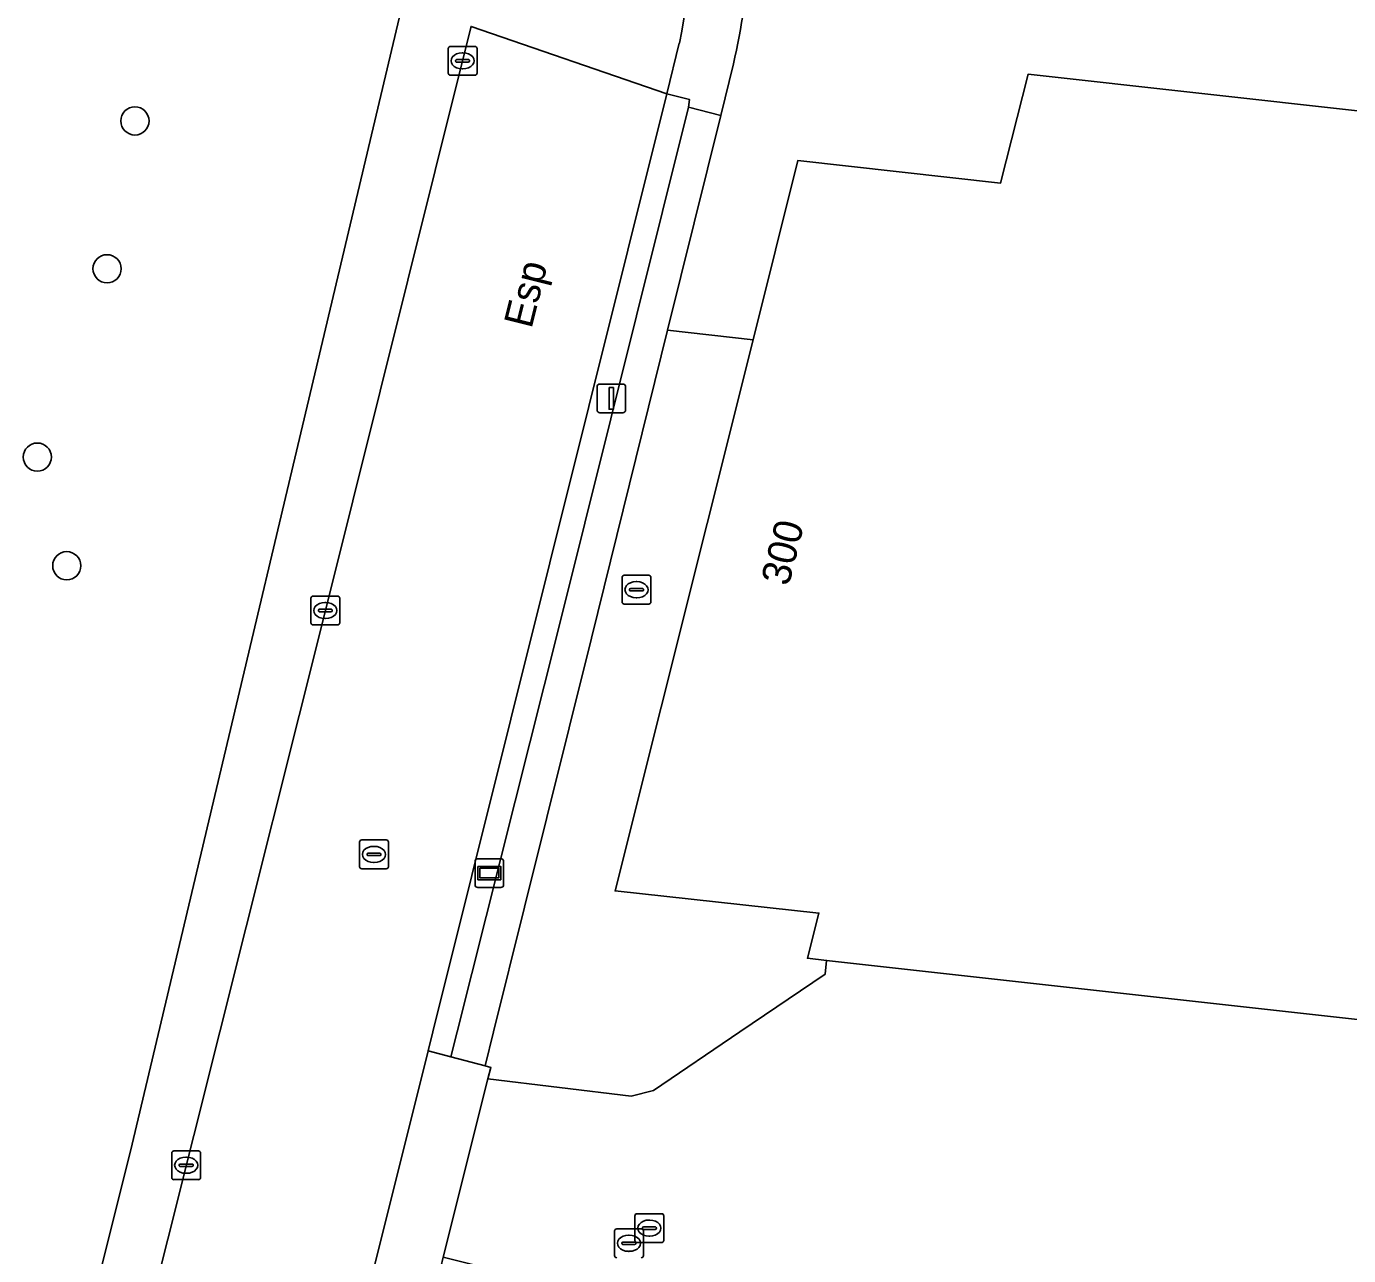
# Model space of a CAD drawing. Extents: x 161385 to 162589, y 388479 to 389756.
# Drawn here: x 162203.29 to 162249.17, y 388742.24 to 388784.89 of the extents above; entities that cross this region are included whole.
import ezdxf

# ---------------------------------------------------------------- set-up
doc = ezdxf.new("R2010")
doc.units = 0
for name, color, linetype in [('IMGEO_Berm_groen', 7, 'Continuous'), ('IMGEO_Boom', 7, 'Continuous'), ('IMGEO_Erf', 7, 'Continuous'), ('IMGEO_Groenvoorziening', 7, 'Continuous'), ('IMGEO_Kolk', 7, 'Continuous'), ('IMGEO_Lichtmast', 7, 'Continuous'), ('IMGEO_Loofbos', 7, 'Continuous'), ('IMGEO_Openbare_ruimte_label', 7, 'Continuous'), ('IMGEO_Pand', 7, 'Continuous'), ('IMGEO_Pand_nummerreeks', 7, 'Continuous'), ('IMGEO_Rijbaan_lokaal_gesloten', 7, 'Continuous'), ('IMGEO_Rioolput', 7, 'Continuous'), ('IMGEO_Voetpad_open', 7, 'Continuous'), ('IMGEO_Wegwijzer', 7, 'Continuous')]:
    doc.layers.add(name, color=color, linetype=linetype)

msp = doc.modelspace()

# ---------------------------------------------------------------- linework, layer by layer
at = {"layer": 'IMGEO_Berm_groen'}
for points in [[(162202.604, 388798.273), (162210.309, 388796.119), (162210.472, 388796.068), (162211.203, 388795.801), (162211.87, 388795.491), (162212.509, 388795.125), (162213.115, 388794.707), (162213.682, 388794.24), (162214.21, 388793.725), (162214.692, 388793.168), (162215.126, 388792.573), (162215.506, 388791.944), (162215.833, 388791.284), (162216.104, 388790.598), (162216.315, 388789.895), (162216.466, 388789.173), (162216.556, 388788.442), (162216.584, 388787.707), (162216.55, 388786.972), (162216.453, 388786.242), (162216.273, 388785.418), (162206.891, 388745.858), (162201.753, 388725.36)], [(162203.693, 388724.874), (162209.992, 388750), (162213.659, 388764.62), (162218.423, 388783.692), (162218.716, 388784.885)]]:
    msp.add_lwpolyline(points, dxfattribs=at)
msp.add_lwpolyline([(162226.256, 388782.09), (162226.294, 388782.351), (162225.506, 388782.552), (162217.388, 388750), (162217.225, 388749.348), (162218.017, 388749.135), (162218.235, 388750), (162221.767, 388764.036)], close=True, dxfattribs=at)
at = {"layer": 'IMGEO_Boom'}
for centre in [(162207.051, 388781.607), (162206.084, 388776.477), (162203.663, 388769.943), (162204.685, 388766.173)]:
    msp.add_circle(centre, 0.489, dxfattribs=at)
at = {"layer": 'IMGEO_Erf'}
for points in [[(162227.821, 388783.586), (162227.379, 388781.799), (162225.536, 388774.348), (162228.503, 388774.016), (162230.061, 388780.237), (162237.092, 388779.451), (162238.05, 388783.23), (162279.094, 388778.662)], [(162275.602, 388747.53), (162231.056, 388752.479), (162231.003, 388751.998), (162228.046, 388750), (162225.043, 388747.971), (162224.275, 388747.77), (162219.301, 388748.377), (162217.745, 388742.187), (162227.456, 388739.759), (162227.254, 388738.96), (162227.068, 388738.207), (162226.351, 388735.221), (162227.54, 388735.088), (162232.571, 388734.536), (162232.77, 388734.513), (162237.406, 388733.976), (162237.604, 388733.953), (162249.955, 388732.564)]]:
    msp.add_lwpolyline(points, dxfattribs=at)
msp.add_arc((162201.265, 388789.602), 27.228, 347.2353, 3.6068, dxfattribs=at)
at = {"layer": 'IMGEO_Groenvoorziening'}
msp.add_lwpolyline([(162225.536, 388774.348), (162222.892, 388763.659), (162220.571, 388754.329), (162219.494, 388750), (162219.2, 388748.817), (162219.404, 388748.762), (162219.301, 388748.377), (162224.275, 388747.77), (162225.043, 388747.971), (162228.046, 388750), (162231.003, 388751.998), (162231.056, 388752.479), (162230.389, 388752.553), (162230.79, 388754.121), (162223.716, 388754.893), (162228.503, 388774.016)], close=True, dxfattribs=at)
at = {"layer": 'IMGEO_Kolk'}
for p, q in [((162217.921, 388783.266), (162217.921, 388784.118)), ((162217.996, 388784.192), (162218.848, 388784.192)), ((162218.922, 388784.118), (162218.922, 388783.266)), ((162218.18, 388783.686), (162218.18, 388783.698)), ((162218.618, 388783.649), (162218.22, 388783.649)), ((162218.223, 388783.735), (162218.621, 388783.735)), ((162218.409, 388783.972), (162218.434, 388783.972)), ((162218.664, 388783.698), (162218.664, 388783.686)), ((162218.848, 388783.192), (162217.996, 388783.192)), ((162218.432, 388783.412), (162218.407, 388783.412)), ((162213.157, 388764.194), (162213.157, 388765.046)), ((162213.232, 388765.12), (162214.084, 388765.12)), ((162213.645, 388764.9), (162213.67, 388764.9)), ((162214.158, 388765.046), (162214.158, 388764.194)), ((162213.416, 388764.614), (162213.416, 388764.626)), ((162213.854, 388764.577), (162213.456, 388764.577)), ((162213.459, 388764.663), (162213.857, 388764.663)), ((162213.668, 388764.34), (162213.643, 388764.34)), ((162213.9, 388764.626), (162213.9, 388764.614)), ((162214.084, 388764.12), (162213.232, 388764.12)), ((162208.329, 388744.947), (162208.329, 388745.799)), ((162208.404, 388745.873), (162209.256, 388745.873)), ((162208.817, 388745.653), (162208.842, 388745.653)), ((162209.33, 388745.799), (162209.33, 388744.947)), ((162208.588, 388745.367), (162208.588, 388745.379)), ((162209.026, 388745.33), (162208.628, 388745.33)), ((162208.631, 388745.416), (162209.029, 388745.416)), ((162208.84, 388745.093), (162208.815, 388745.093)), ((162209.072, 388745.379), (162209.072, 388745.367)), ((162209.256, 388744.873), (162208.404, 388744.873))]:
    msp.add_line(p, q, dxfattribs=at)
for points in [[(162217.921, 388783.266), (162217.921, 388784.118)], [(162217.996, 388784.192), (162218.848, 388784.192)], [(162218.922, 388784.118), (162218.922, 388783.266)], [(162218.848, 388783.192), (162217.996, 388783.192)], [(162213.157, 388764.194), (162213.157, 388765.046)], [(162213.232, 388765.12), (162214.084, 388765.12)], [(162214.158, 388765.046), (162214.158, 388764.194)], [(162214.084, 388764.12), (162213.232, 388764.12)], [(162208.329, 388744.947), (162208.329, 388745.799)], [(162208.404, 388745.873), (162209.256, 388745.873)], [(162209.33, 388745.799), (162209.33, 388744.947)], [(162209.256, 388744.873), (162208.404, 388744.873)]]:
    msp.add_lwpolyline(points, dxfattribs=at)
for centre, radius, start, end in [((162217.998, 388784.116), 0.0765, 91.552, 178.448), ((162217.998, 388784.116), 0.0765, 91.552, 178.448), ((162218.846, 388784.116), 0.0765, 1.552, 88.448), ((162218.846, 388784.116), 0.0765, 1.552, 88.448), ((162218.22, 388783.695), 0.0403, 85.8775, 175.7526), ((162218.217, 388783.685), 0.0366, 178.938, 274.7102), ((162218.621, 388783.692), 0.043, 264.8664, 352.4533), ((162218.625, 388783.697), 0.0386, 1.7309, 96.639), ((162217.998, 388783.268), 0.0765, 181.552, 268.448), ((162217.998, 388783.268), 0.0765, 181.552, 268.448), ((162218.846, 388783.268), 0.0765, 271.552, 358.448), ((162218.846, 388783.268), 0.0765, 271.552, 358.448), ((162213.234, 388765.044), 0.0765, 91.552, 178.448), ((162213.234, 388765.044), 0.0765, 91.552, 178.448), ((162214.082, 388765.044), 0.0765, 1.552, 88.448), ((162214.082, 388765.044), 0.0765, 1.552, 88.448), ((162213.456, 388764.623), 0.0403, 85.8775, 175.7526), ((162213.453, 388764.613), 0.0366, 178.938, 274.7102), ((162213.857, 388764.62), 0.043, 264.8664, 352.4533), ((162213.861, 388764.625), 0.0386, 1.7309, 96.639), ((162213.234, 388764.196), 0.0765, 181.552, 268.448), ((162213.234, 388764.196), 0.0765, 181.552, 268.448), ((162214.082, 388764.196), 0.0765, 271.552, 358.448), ((162214.082, 388764.196), 0.0765, 271.552, 358.448), ((162208.406, 388745.797), 0.0765, 91.552, 178.448), ((162208.406, 388745.797), 0.0765, 91.552, 178.448), ((162209.254, 388745.797), 0.0765, 1.552, 88.448), ((162209.254, 388745.797), 0.0765, 1.552, 88.448), ((162208.628, 388745.376), 0.0403, 85.8775, 175.7526), ((162208.625, 388745.366), 0.0366, 178.938, 274.7102), ((162209.029, 388745.373), 0.043, 264.8664, 352.4533), ((162209.033, 388745.378), 0.0386, 1.7309, 96.639), ((162208.406, 388744.949), 0.0765, 181.552, 268.448), ((162208.406, 388744.949), 0.0765, 181.552, 268.448), ((162209.254, 388744.949), 0.0765, 271.552, 358.448), ((162209.254, 388744.949), 0.0765, 271.552, 358.448)]:
    msp.add_arc(centre, radius, start, end, dxfattribs=at)
for centre, major_axis, ratio, start_param, end_param in [((162218.408, 388783.692), (-0.387, 0.002), 0.722429, 4.712389, 7.853982), ((162218.433, 388783.692), (-0.39, 0.002), 0.717154, 1.570796, 4.712389), ((162213.644, 388764.62), (-0.387, 0.002), 0.722429, 4.712389, 7.853982), ((162213.669, 388764.62), (-0.39, 0.002), 0.717154, 1.570796, 4.712389), ((162208.816, 388745.373), (-0.387, 0.002), 0.722429, 4.712389, 7.853982), ((162208.841, 388745.373), (-0.39, 0.002), 0.717154, 1.570796, 4.712389)]:
    msp.add_ellipse(centre, major_axis=major_axis, ratio=ratio, start_param=start_param, end_param=end_param, dxfattribs=at)
at = {"layer": 'IMGEO_Lichtmast'}
for p, q in [((162223.088, 388771.579), (162223.088, 388772.379)), ((162223.088, 388772.379), (162223.088, 388771.579)), ((162223.188, 388772.479), (162223.978, 388772.479)), ((162223.978, 388772.479), (162223.188, 388772.479)), ((162224.078, 388772.379), (162224.078, 388771.579)), ((162224.078, 388771.579), (162224.078, 388772.379)), ((162223.978, 388771.479), (162223.188, 388771.479)), ((162223.188, 388771.479), (162223.978, 388771.479))]:
    msp.add_line(p, q, dxfattribs=at)
msp.add_lwpolyline([(162223.508, 388772.354), (162223.658, 388772.354), (162223.658, 388771.604), (162223.508, 388771.604), (162223.508, 388772.354)], dxfattribs=at)
for centre, start, end in [((162223.188, 388772.379), 90, 180), ((162223.188, 388772.379), 90, 180), ((162223.978, 388772.379), 0, 90), ((162223.978, 388772.379), 360, 90), ((162223.188, 388771.579), 180, 270), ((162223.188, 388771.579), 180, 270), ((162223.978, 388771.579), 270, 0), ((162223.978, 388771.579), 270, 0)]:
    msp.add_arc(centre, 0.1, start, end, dxfattribs=at)
at = {"layer": 'IMGEO_Loofbos'}
msp.add_lwpolyline([(162201.753, 388725.36), (162206.891, 388745.858), (162216.273, 388785.418), (162216.453, 388786.242), (162216.55, 388786.972), (162216.584, 388787.707), (162216.556, 388788.442), (162216.466, 388789.173), (162216.315, 388789.895), (162216.104, 388790.598), (162215.833, 388791.284), (162215.506, 388791.944), (162215.126, 388792.573), (162214.692, 388793.168), (162214.21, 388793.725), (162213.682, 388794.24), (162213.115, 388794.707), (162212.509, 388795.125), (162211.87, 388795.491), (162211.203, 388795.801), (162210.472, 388796.068), (162210.309, 388796.119), (162202.604, 388798.273)], dxfattribs=at)
at = {"layer": 'IMGEO_Pand'}
msp.add_lwpolyline([(162228.503, 388774.016), (162223.716, 388754.893), (162230.79, 388754.121), (162230.389, 388752.553), (162231.056, 388752.479), (162275.602, 388747.53), (162279.094, 388778.662), (162238.05, 388783.23), (162237.092, 388779.451), (162230.061, 388780.237)], close=True, dxfattribs=at)
at = {"layer": 'IMGEO_Rijbaan_lokaal_gesloten'}
for points in [[(162215.296, 388741.611), (162217.225, 388749.348), (162217.388, 388750), (162225.506, 388782.552), (162218.716, 388784.885), (162218.423, 388783.692), (162213.659, 388764.62), (162209.992, 388750), (162203.693, 388724.874), (162198.604, 388704.506), (162198.376, 388703.539)], [(162218.716, 388784.885), (162225.506, 388782.552), (162225.943, 388784.303)]]:
    msp.add_lwpolyline(points, dxfattribs=at)
msp.add_arc((162200.611, 388789.538), 25.868, 348.3244, 3.5354, dxfattribs=at)
at = {"layer": 'IMGEO_Rioolput'}
for p, q in [((162223.957, 388764.916), (162223.957, 388765.768)), ((162224.032, 388765.842), (162224.884, 388765.842)), ((162224.958, 388765.768), (162224.958, 388764.916)), ((162224.216, 388765.336), (162224.216, 388765.348)), ((162224.654, 388765.299), (162224.256, 388765.299)), ((162224.259, 388765.385), (162224.657, 388765.385)), ((162224.445, 388765.622), (162224.47, 388765.622)), ((162224.7, 388765.348), (162224.7, 388765.336)), ((162224.884, 388764.842), (162224.032, 388764.842)), ((162224.468, 388765.062), (162224.443, 388765.062)), ((162214.847, 388755.732), (162214.847, 388756.584)), ((162214.922, 388756.658), (162215.774, 388756.658)), ((162215.848, 388756.584), (162215.848, 388755.732)), ((162215.106, 388756.152), (162215.106, 388756.164)), ((162215.544, 388756.115), (162215.146, 388756.115)), ((162215.149, 388756.201), (162215.547, 388756.201)), ((162215.335, 388756.438), (162215.36, 388756.438)), ((162215.59, 388756.164), (162215.59, 388756.152)), ((162215.774, 388755.658), (162214.922, 388755.658)), ((162215.358, 388755.878), (162215.333, 388755.878)), ((162224.404, 388742.766), (162224.404, 388743.618)), ((162224.479, 388743.692), (162225.331, 388743.692)), ((162225.405, 388743.618), (162225.405, 388742.766)), ((162223.769, 388743.166), (162224.621, 388743.166)), ((162224.663, 388743.186), (162224.663, 388743.198)), ((162224.706, 388743.235), (162225.104, 388743.235)), ((162224.892, 388743.472), (162224.917, 388743.472)), ((162225.147, 388743.198), (162225.147, 388743.186)), ((162223.694, 388742.24), (162223.694, 388743.092)), ((162223.996, 388742.709), (162224.394, 388742.709)), ((162224.182, 388742.946), (162224.207, 388742.946)), ((162224.695, 388743.092), (162224.695, 388742.24)), ((162225.101, 388743.149), (162224.703, 388743.149)), ((162224.915, 388742.912), (162224.89, 388742.912)), ((162223.953, 388742.66), (162223.953, 388742.672)), ((162224.391, 388742.623), (162223.993, 388742.623)), ((162224.205, 388742.386), (162224.18, 388742.386)), ((162224.437, 388742.672), (162224.437, 388742.66)), ((162225.331, 388742.692), (162224.479, 388742.692))]:
    msp.add_line(p, q, dxfattribs=at)
for points in [[(162223.957, 388764.916), (162223.957, 388765.768)], [(162224.032, 388765.842), (162224.884, 388765.842)], [(162224.958, 388765.768), (162224.958, 388764.916)], [(162224.884, 388764.842), (162224.032, 388764.842)], [(162214.847, 388755.732), (162214.847, 388756.584)], [(162214.922, 388756.658), (162215.774, 388756.658)], [(162215.848, 388756.584), (162215.848, 388755.732)], [(162215.774, 388755.658), (162214.922, 388755.658)], [(162224.404, 388742.766), (162224.404, 388743.618)], [(162224.479, 388743.692), (162225.331, 388743.692)], [(162225.405, 388743.618), (162225.405, 388742.766)], [(162223.769, 388743.166), (162224.621, 388743.166)], [(162223.694, 388742.24), (162223.694, 388743.092)], [(162224.695, 388743.092), (162224.695, 388742.24)], [(162225.331, 388742.692), (162224.479, 388742.692)]]:
    msp.add_lwpolyline(points, dxfattribs=at)
for centre, radius, start, end in [((162224.034, 388765.766), 0.0765, 91.552, 178.448), ((162224.034, 388765.766), 0.0765, 91.552, 178.448), ((162224.882, 388765.766), 0.0765, 1.552, 88.448), ((162224.882, 388765.766), 0.0765, 1.552, 88.448), ((162224.256, 388765.345), 0.0403, 85.8775, 175.7526), ((162224.253, 388765.335), 0.0366, 178.938, 274.7102), ((162224.657, 388765.342), 0.043, 264.8664, 352.4533), ((162224.661, 388765.347), 0.0386, 1.7309, 96.639), ((162224.034, 388764.918), 0.0765, 181.552, 268.448), ((162224.034, 388764.918), 0.0765, 181.552, 268.448), ((162224.882, 388764.918), 0.0765, 271.552, 358.448), ((162224.882, 388764.918), 0.0765, 271.552, 358.448), ((162214.924, 388756.582), 0.0765, 91.552, 178.448), ((162214.924, 388756.582), 0.0765, 91.552, 178.448), ((162215.772, 388756.582), 0.0765, 1.552, 88.448), ((162215.772, 388756.582), 0.0765, 1.552, 88.448), ((162215.146, 388756.161), 0.0403, 85.8775, 175.7526), ((162215.143, 388756.151), 0.0366, 178.938, 274.7102), ((162215.547, 388756.158), 0.043, 264.8664, 352.4533), ((162215.551, 388756.163), 0.0386, 1.7309, 96.639), ((162214.924, 388755.734), 0.0765, 181.552, 268.448), ((162214.924, 388755.734), 0.0765, 181.552, 268.448), ((162215.772, 388755.734), 0.0765, 271.552, 358.448), ((162215.772, 388755.734), 0.0765, 271.552, 358.448), ((162224.481, 388743.616), 0.0765, 91.552, 178.448), ((162224.481, 388743.616), 0.0765, 91.552, 178.448), ((162225.329, 388743.616), 0.0765, 1.552, 88.448), ((162225.329, 388743.616), 0.0765, 1.552, 88.448), ((162223.771, 388743.09), 0.0765, 91.552, 178.448), ((162223.771, 388743.09), 0.0765, 91.552, 178.448), ((162224.619, 388743.09), 0.0765, 1.552, 88.448), ((162224.619, 388743.09), 0.0765, 1.552, 88.448), ((162224.703, 388743.195), 0.0403, 85.8775, 175.7526), ((162224.7, 388743.185), 0.0366, 178.938, 274.7102), ((162225.104, 388743.192), 0.043, 264.8664, 352.4533), ((162225.108, 388743.197), 0.0386, 1.7309, 96.639), ((162223.993, 388742.669), 0.0403, 85.8775, 175.7526), ((162224.398, 388742.671), 0.0386, 1.7309, 96.639), ((162224.481, 388742.768), 0.0765, 181.552, 268.448), ((162224.481, 388742.768), 0.0765, 181.552, 268.448), ((162225.329, 388742.768), 0.0765, 271.552, 358.448), ((162225.329, 388742.768), 0.0765, 271.552, 358.448), ((162223.771, 388742.242), 0.0765, 181.552, 268.448), ((162223.771, 388742.242), 0.0765, 181.552, 268.448), ((162223.99, 388742.659), 0.0366, 178.938, 274.7102), ((162224.394, 388742.666), 0.043, 264.8664, 352.4533), ((162224.619, 388742.242), 0.0765, 271.552, 358.448), ((162224.619, 388742.242), 0.0765, 271.552, 358.448)]:
    msp.add_arc(centre, radius, start, end, dxfattribs=at)
for centre, major_axis, ratio, start_param, end_param in [((162224.444, 388765.342), (-0.387, 0.002), 0.722429, 4.712389, 7.853982), ((162224.469, 388765.342), (-0.39, 0.002), 0.717154, 1.570796, 4.712389), ((162215.334, 388756.158), (-0.387, 0.002), 0.722429, 4.712389, 7.853982), ((162215.359, 388756.158), (-0.39, 0.002), 0.717154, 1.570796, 4.712389), ((162224.891, 388743.192), (-0.387, 0.002), 0.722429, 4.712389, 7.853982), ((162224.916, 388743.192), (-0.39, 0.002), 0.717154, 1.570796, 4.712389), ((162224.181, 388742.666), (-0.387, 0.002), 0.722429, 4.712389, 7.853982), ((162224.206, 388742.666), (-0.39, 0.002), 0.717154, 1.570796, 4.712389)]:
    msp.add_ellipse(centre, major_axis=major_axis, ratio=ratio, start_param=start_param, end_param=end_param, dxfattribs=at)
at = {"layer": 'IMGEO_Voetpad_open'}
msp.add_lwpolyline([(162225.943, 388784.303), (162225.506, 388782.552), (162226.294, 388782.351), (162226.256, 388782.09), (162227.379, 388781.799), (162227.821, 388783.586)], dxfattribs=at)
for points in [[(162226.256, 388782.09), (162221.767, 388764.036), (162218.235, 388750), (162218.017, 388749.135), (162219.2, 388748.817), (162219.494, 388750), (162220.571, 388754.329), (162222.892, 388763.659), (162225.536, 388774.348), (162227.379, 388781.799)], [(162217.499, 388741.148), (162217.745, 388742.187), (162219.301, 388748.377), (162219.404, 388748.762), (162219.2, 388748.817), (162218.017, 388749.135), (162217.225, 388749.348), (162215.296, 388741.611), (162216.116, 388741.439), (162217.285, 388741.193)]]:
    msp.add_lwpolyline(points, close=True, dxfattribs=at)
for centre, radius, start, end in [((162200.611, 388789.538), 25.868, 348.3244, 3.5354), ((162201.265, 388789.602), 27.228, 347.2353, 3.6068)]:
    msp.add_arc(centre, radius, start, end, dxfattribs=at)
at = {"layer": 'IMGEO_Wegwijzer'}
for p, q in [((162218.955, 388756.009), (162219.745, 388756.009)), ((162219.745, 388756.009), (162218.955, 388756.009)), ((162218.855, 388755.109), (162218.855, 388755.909)), ((162218.855, 388755.909), (162218.855, 388755.109)), ((162219.845, 388755.909), (162219.845, 388755.109)), ((162219.845, 388755.109), (162219.845, 388755.909)), ((162219.745, 388755.009), (162218.955, 388755.009)), ((162218.955, 388755.009), (162219.745, 388755.009))]:
    msp.add_line(p, q, dxfattribs=at)
for points in [[(162218.956, 388755.741), (162219.744, 388755.741), (162219.744, 388755.277), (162218.956, 388755.277), (162218.956, 388755.741)], [(162219.021, 388755.676), (162219.021, 388755.342), (162219.679, 388755.342), (162219.679, 388755.676), (162219.021, 388755.676)]]:
    msp.add_lwpolyline(points, dxfattribs=at)
for centre, start, end in [((162218.955, 388755.909), 90, 180), ((162218.955, 388755.909), 90, 180), ((162219.745, 388755.909), 0, 90), ((162219.745, 388755.909), 360, 90), ((162218.955, 388755.109), 180, 270), ((162218.955, 388755.109), 180, 270), ((162219.745, 388755.109), 270, 0), ((162219.745, 388755.109), 270, 0)]:
    msp.add_arc(centre, 0.1, start, end, dxfattribs=at)

# ---------------------------------------------------------------- texts
at = {"layer": 'IMGEO_Openbare_ruimte_label'}
msp.add_text('Esp', height=1, rotation=75.9916, dxfattribs=at).set_placement((162220.812, 388774.371))
at = {"layer": 'IMGEO_Pand_nummerreeks'}
msp.add_text('300', height=1, rotation=75.9449, dxfattribs=at).set_placement((162229.737, 388765.437))

doc.saveas('drawing.dxf')
